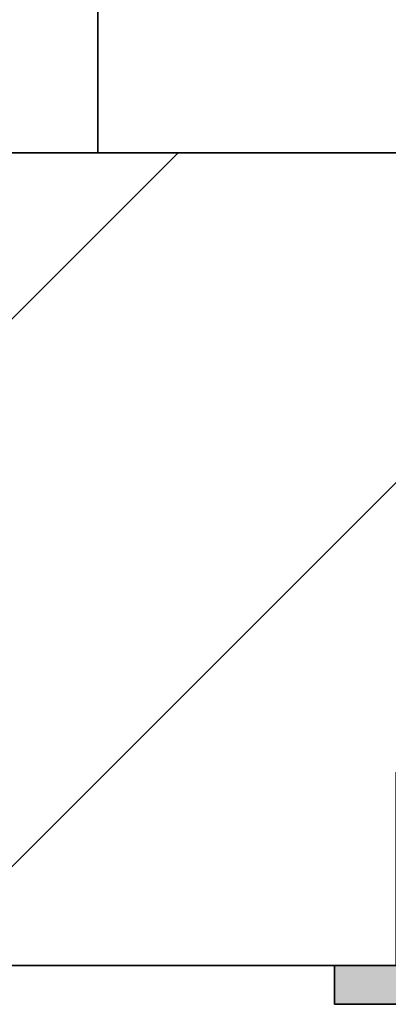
# Model space of a CAD drawing. Extents: x -350 to 540, y -53 to 541.
# Tile 456 of 569: x 244.21 to 246.11, y 198.2 to 203.29. Entities that reach past the tile are written whole.
import ezdxf

# ---------------------------------------------------------------- set-up
doc = ezdxf.new("R2010")
doc.units = 0
doc.layers.get('0').update_dxf_attribs({"lineweight": 35})
for name, color, linetype, lineweight, true_color in [('A_Aussenwand-A06HSWU6NL', 3, 'Continuous', 35, 0x00ff00), ('A_Geschossdecke', 7, 'Continuous', 35, 0x008080), ('A_Innenwand', 7, 'Continuous', 35, 0x80ff80), ('A_Tuer_3D-A06HSWU7NL', 9, 'Continuous', 18, 0x808080), ('L_Auslass', 7, 'Continuous', 35, 0xababab), ('L_Auslass-A06HSWU0NL', 7, 'Continuous', 35, 0xababab), ('L_Auslass-Shading', 7, 'Continuous', 35, 0xababab)]:
    doc.layers.add(name, color=color, linetype=linetype, lineweight=lineweight, true_color=true_color)

# ---------------------------------------------------------------- blocks, each defined once
blk = doc.blocks.new('3D-Ansicht-A06HSWBANL', base_point=(172.3963, 139.9809))
at = {"layer": 'L_Auslass-Shading', "color": 252, "true_color": 0x87847c}
blk.add_solid([(245.9012, 198.4024), (245.8358, 198.4024), (245.9012, 198.2024), (245.8358, 198.2024)], dxfattribs=at)
at = {"layer": 'L_Auslass-Shading', "color": 253, "true_color": 0xa5a298}
blk.add_solid([(246.093, 198.4024), (245.9012, 198.4024), (246.093, 198.2024), (245.9012, 198.2024)], dxfattribs=at)
at = {"layer": 'L_Auslass-Shading', "color": 9, "true_color": 0xc0bdb0}
blk.add_solid([(246.3213, 198.4024), (246.093, 198.4024), (246.3213, 198.2024), (246.093, 198.2024)], dxfattribs=at)
blk = doc.blocks.new('Referenz-A06HSWTYNL', base_point=(183.7607, 139.9809))
at = {"layer": 'A_Geschossdecke', "color": 0, "linetype": 'ByBlock', "ltscale": 0.35}
for p, q in [((183.7665, 202.6024), (326.3582, 202.6024)), ((183.7665, 198.4024), (326.3582, 198.4024))]:
    blk.add_line(p, q, dxfattribs=at)
at = {"layer": 'A_Geschossdecke', "color": 0, "linetype": 'ByBlock', "lineweight": 18, "ltscale": 0.18}
for p, q in [((240.8288, 198.4024), (245.0288, 202.6024)), ((243.6573, 198.4024), (247.8573, 202.6024))]:
    blk.add_line(p, q, dxfattribs=at)
at = {"layer": 'A_Innenwand', "color": 0, "linetype": 'ByBlock', "ltscale": 0.35}
for p, q in [((207.7642, 198.4024), (260.5989, 198.4024)), ((260.5989, 198.4024), (207.7642, 198.4024)), ((212.7642, 198.4024), (260.5989, 198.4024)), ((260.5989, 198.4024), (212.7642, 198.4024))]:
    blk.add_line(p, q, dxfattribs=at)
blk = doc.blocks.new('Referenz-A06HSWU4NL', base_point=(195.8763, 172.6024))
at = {"layer": 'L_Auslass-A06HSWU0NL', "color": 254, "linetype": 'Continuous', "ltscale": 0.35, "true_color": 0xefebdc}
for p, q in [((245.8358, 198.4024), (245.8358, 198.2024)), ((246.9605, 198.4024), (245.8358, 198.4024)), ((246.9605, 198.2024), (245.8358, 198.2024))]:
    blk.add_line(p, q, dxfattribs=at)
blk = doc.blocks.new('Referenz-A06HSWU8NL', base_point=(178.421, 198.2024))
at = {"layer": 'A_Aussenwand-A06HSWU6NL', "color": 0, "linetype": 'ByBlock', "ltscale": 0.35}
for p, q in [((244.6146, 202.6024), (244.6146, 235.4824)), ((244.6146, 235.4824), (244.6146, 202.6024)), ((244.6146, 202.6024), (244.6146, 202.6024)), ((244.6146, 202.6024), (269.5518, 202.6024)), ((244.6146, 202.6024), (271.1443, 202.6024))]:
    blk.add_line(p, q, dxfattribs=at)
at = {"layer": 'A_Tuer_3D-A06HSWU7NL', "color": 0, "linetype": 'Continuous', "ltscale": 0.18}
for p, q in [((244.6146, 235.4824), (244.6146, 202.6024)), ((244.6146, 202.6024), (229.6147, 202.6024))]:
    blk.add_line(p, q, dxfattribs=at)
blk = doc.blocks.new('Z-LVS_160-A06HSWXGNL', base_point=(245.8358, 198.2024))
at = {"color": 254, "linetype": 'ByBlock', "lineweight": -2, "ltscale": 0.35, "true_color": 0xefebdc}
for p, q in [((246.1558, 199.4024), (246.1558, 198.4024)), ((247.093, 199.4024), (246.1558, 199.4024)), ((246.1718, 199.4024), (246.1718, 198.4024)), ((247.0997, 199.4024), (246.1718, 199.4024)), ((248.4185, 199.4024), (247.093, 199.4024)), ((248.4119, 199.4024), (247.0997, 199.4024)), ((249.3398, 199.4024), (248.4119, 199.4024)), ((249.3558, 199.4024), (248.4185, 199.4024)), ((249.3398, 198.4024), (249.3398, 199.4024)), ((249.3558, 198.4024), (249.3558, 199.4024)), ((245.8358, 198.4024), (245.8358, 198.2024)), ((246.9605, 198.4024), (245.8358, 198.4024)), ((247.093, 198.4024), (246.1558, 198.4024)), ((247.0997, 198.4024), (246.1718, 198.4024)), ((248.5511, 198.4024), (246.9605, 198.4024)), ((248.4185, 198.4024), (247.093, 198.4024)), ((248.4119, 198.4024), (247.0997, 198.4024)), ((249.3398, 198.4024), (248.4119, 198.4024)), ((249.3558, 198.4024), (248.4185, 198.4024)), ((249.6758, 198.4024), (248.5511, 198.4024)), ((249.6758, 198.2024), (249.6758, 198.4024)), ((246.9605, 198.2024), (245.8358, 198.2024)), ((248.5511, 198.2024), (246.9605, 198.2024)), ((249.6758, 198.2024), (248.5511, 198.2024))]:
    blk.add_line(p, q, dxfattribs=at)

msp = doc.modelspace()

# ---------------------------------------------------------------- block references
at = {"color": 251, "lineweight": 25, "ltscale": 0.25, "true_color": 0x585858}
for name, p in [('Referenz-A06HSWU8NL', (178.421, 198.2024)), ('Referenz-A06HSWTYNL', (183.7607, 139.9809))]:
    msp.add_blockref(name, p, dxfattribs=at)
msp.add_blockref('3D-Ansicht-A06HSWBANL', (172.3963, 139.9809))
at = {"color": 9, "lineweight": 25, "ltscale": 0.25, "true_color": 0xc4c4c4}
msp.add_blockref('Referenz-A06HSWU4NL', (195.8763, 172.6024), dxfattribs=at)
at = {"layer": 'L_Auslass', "ltscale": 0.35}
msp.add_blockref('Z-LVS_160-A06HSWXGNL', (245.8358, 198.2024), dxfattribs=at)

doc.saveas('drawing.dxf')
